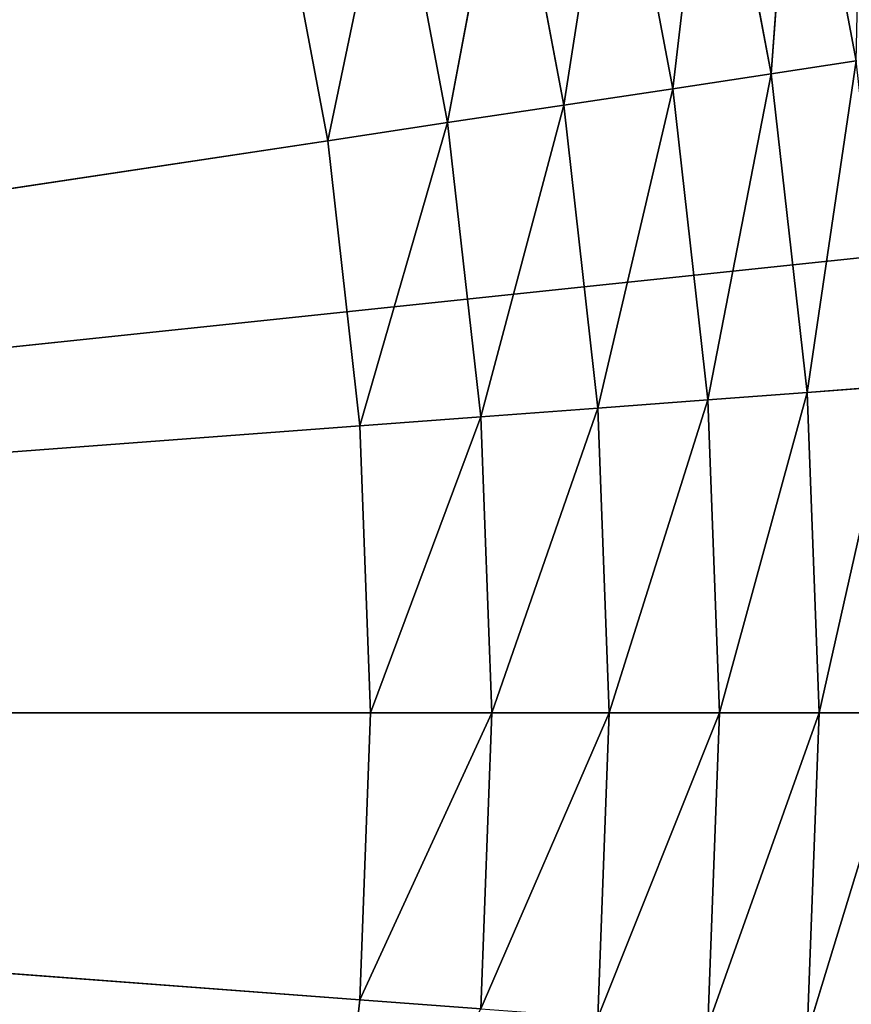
# Model space of a CAD drawing. Header units: centimetres. Extents: x 0.2 to 26.4, y 0 to 13.
# Tile 262 of 334: x 18.275 to 18.394, y 6.499 to 6.64. Entities that reach past the tile are written whole.
import ezdxf

# ---------------------------------------------------------------- set-up
doc = ezdxf.new("R2010")
doc.units = ezdxf.units.CM
doc.header["$LTSCALE"] = 2.54
doc.layers.get('0').update_dxf_attribs({"color": 13})

# ---------------------------------------------------------------- blocks, each defined once
blk = doc.blocks.new('Pojemnik na r_czniki papierowe CRESTO monta_ na_cienny.STL')
at = {"color": 0}
for p, q in [((18.38594, 6.67975, 18.01428), (18.38246, 6.63187, 18.02661)), ((18.38594, 6.67975, 18.01428), (18.38246, 6.63187, 18.02661)), ((18.38594, 6.67975, 18.01428), (18.39465, 6.63371, 18.01428)), ((18.38594, 6.67975, 18.01428), (18.39465, 6.63371, 18.01428)), ((18.37392, 6.67701, 18.02661), (18.36834, 6.62974, 18.0366)), ((18.37392, 6.67701, 18.02661), (18.36834, 6.62974, 18.0366)), ((18.37392, 6.67701, 18.02661), (18.38246, 6.63187, 18.02661)), ((18.37392, 6.67701, 18.02661), (18.38246, 6.63187, 18.02661)), ((18.36, 6.67383, 18.0366), (18.35272, 6.62739, 18.04397)), ((18.36, 6.67383, 18.0366), (18.35272, 6.62739, 18.04397)), ((18.36, 6.67383, 18.0366), (18.36834, 6.62974, 18.0366)), ((18.36, 6.67383, 18.0366), (18.36834, 6.62974, 18.0366)), ((18.3446, 6.67032, 18.04397), (18.33607, 6.62488, 18.04848)), ((18.3446, 6.67032, 18.04397), (18.33607, 6.62488, 18.04848)), ((18.3446, 6.67032, 18.04397), (18.35272, 6.62739, 18.04397)), ((18.3446, 6.67032, 18.04397), (18.35272, 6.62739, 18.04397)), ((18.32819, 6.66657, 18.04848), (18.3189, 6.62229, 18.05)), ((18.32819, 6.66657, 18.04848), (18.3189, 6.62229, 18.05)), ((18.32819, 6.66657, 18.04848), (18.33607, 6.62488, 18.04848)), ((18.32819, 6.66657, 18.04848), (18.33607, 6.62488, 18.04848)), ((18.3189, 6.62229, 18.05), (18.31126, 6.66271, 18.05)), ((18.3189, 6.62229, 18.05), (18.31126, 6.66271, 18.05)), ((18.38246, 6.63187, 18.02661), (18.39465, 6.63371, 18.01428)), ((18.38246, 6.63187, 18.02661), (18.39465, 6.63371, 18.01428)), ((18.39465, 6.63371, 18.01428), (18.38761, 6.58622, 18.02661)), ((18.39465, 6.63371, 18.01428), (18.38761, 6.58622, 18.02661)), ((18.36834, 6.62974, 18.0366), (18.38246, 6.63187, 18.02661)), ((18.36834, 6.62974, 18.0366), (18.38246, 6.63187, 18.02661)), ((18.38246, 6.63187, 18.02661), (18.37337, 6.58516, 18.0366)), ((18.38246, 6.63187, 18.02661), (18.37337, 6.58516, 18.0366)), ((18.38246, 6.63187, 18.02661), (18.38761, 6.58622, 18.02661)), ((18.38246, 6.63187, 18.02661), (18.38761, 6.58622, 18.02661)), ((18.35272, 6.62739, 18.04397), (18.36834, 6.62974, 18.0366)), ((18.35272, 6.62739, 18.04397), (18.36834, 6.62974, 18.0366)), ((18.36834, 6.62974, 18.0366), (18.35761, 6.58398, 18.04397)), ((18.36834, 6.62974, 18.0366), (18.35761, 6.58398, 18.04397)), ((18.36834, 6.62974, 18.0366), (18.37337, 6.58516, 18.0366)), ((18.36834, 6.62974, 18.0366), (18.37337, 6.58516, 18.0366)), ((18.33607, 6.62488, 18.04848), (18.35272, 6.62739, 18.04397)), ((18.33607, 6.62488, 18.04848), (18.35272, 6.62739, 18.04397)), ((18.35272, 6.62739, 18.04397), (18.34082, 6.58272, 18.04848)), ((18.35272, 6.62739, 18.04397), (18.34082, 6.58272, 18.04848)), ((18.35272, 6.62739, 18.04397), (18.35761, 6.58398, 18.04397)), ((18.35272, 6.62739, 18.04397), (18.35761, 6.58398, 18.04397)), ((18.3189, 6.62229, 18.05), (18.33607, 6.62488, 18.04848)), ((18.3189, 6.62229, 18.05), (18.33607, 6.62488, 18.04848)), ((18.33607, 6.62488, 18.04848), (18.32351, 6.58142, 18.05)), ((18.33607, 6.62488, 18.04848), (18.32351, 6.58142, 18.05)), ((18.33607, 6.62488, 18.04848), (18.34082, 6.58272, 18.04848)), ((18.33607, 6.62488, 18.04848), (18.34082, 6.58272, 18.04848)), ((18.3189, 6.62229, 18.05), (17.77505, 6.54032, 18.05)), ((18.3189, 6.62229, 18.05), (17.77505, 6.54032, 18.05)), ((18.32351, 6.58142, 18.05), (18.3189, 6.62229, 18.05)), ((18.32351, 6.58142, 18.05), (18.3189, 6.62229, 18.05)), ((18.42148, 6.60826, 17.55), (17.77505, 6.54032, 17.55)), ((18.42148, 6.60826, 17.55), (17.77505, 6.54032, 17.55)), ((18.37337, 6.58516, 18.0366), (18.38761, 6.58622, 18.02661)), ((18.37337, 6.58516, 18.0366), (18.38761, 6.58622, 18.02661)), ((18.37505, 6.54032, 18.0366), (18.38761, 6.58622, 18.02661)), ((18.37505, 6.54032, 18.0366), (18.38761, 6.58622, 18.02661)), ((18.38761, 6.58622, 18.02661), (18.3999, 6.58715, 18.01428)), ((18.38761, 6.58622, 18.02661), (18.3999, 6.58715, 18.01428)), ((18.38932, 6.54032, 18.02661), (18.38761, 6.58622, 18.02661)), ((18.38932, 6.54032, 18.02661), (18.38761, 6.58622, 18.02661)), ((18.38932, 6.54032, 18.02661), (18.3999, 6.58715, 18.01428)), ((18.38932, 6.54032, 18.02661), (18.3999, 6.58715, 18.01428)), ((18.35761, 6.58398, 18.04397), (18.37337, 6.58516, 18.0366)), ((18.35761, 6.58398, 18.04397), (18.37337, 6.58516, 18.0366)), ((18.35925, 6.54032, 18.04397), (18.37337, 6.58516, 18.0366)), ((18.35925, 6.54032, 18.04397), (18.37337, 6.58516, 18.0366)), ((18.37505, 6.54032, 18.0366), (18.37337, 6.58516, 18.0366)), ((18.37505, 6.54032, 18.0366), (18.37337, 6.58516, 18.0366)), ((18.34082, 6.58272, 18.04848), (18.35761, 6.58398, 18.04397)), ((18.34082, 6.58272, 18.04848), (18.35761, 6.58398, 18.04397)), ((18.34241, 6.54032, 18.04848), (18.35761, 6.58398, 18.04397)), ((18.34241, 6.54032, 18.04848), (18.35761, 6.58398, 18.04397)), ((18.35925, 6.54032, 18.04397), (18.35761, 6.58398, 18.04397)), ((18.35925, 6.54032, 18.04397), (18.35761, 6.58398, 18.04397)), ((18.32351, 6.58142, 18.05), (18.34082, 6.58272, 18.04848)), ((18.32351, 6.58142, 18.05), (18.34082, 6.58272, 18.04848)), ((18.32505, 6.54032, 18.05), (18.34082, 6.58272, 18.04848)), ((18.32505, 6.54032, 18.05), (18.34082, 6.58272, 18.04848)), ((18.34241, 6.54032, 18.04848), (18.34082, 6.58272, 18.04848)), ((18.34241, 6.54032, 18.04848), (18.34082, 6.58272, 18.04848)), ((18.32351, 6.58142, 18.05), (17.77505, 6.54032, 18.05)), ((18.32351, 6.58142, 18.05), (17.77505, 6.54032, 18.05)), ((18.32505, 6.54032, 18.05), (18.32351, 6.58142, 18.05)), ((18.32505, 6.54032, 18.05), (18.32351, 6.58142, 18.05)), ((18.32351, 6.49922, 18.05), (17.77505, 6.54032, 18.05)), ((18.32351, 6.49922, 18.05), (17.77505, 6.54032, 18.05)), ((18.32505, 6.54032, 18.05), (17.77505, 6.54032, 18.05)), ((18.32505, 6.54032, 18.05), (17.77505, 6.54032, 18.05)), ((18.42505, 6.54032, 17.55), (17.77505, 6.54032, 17.55)), ((18.42505, 6.54032, 17.55), (17.77505, 6.54032, 17.55)), ((18.32351, 6.49922, 18.05), (18.32505, 6.54032, 18.05)), ((18.32351, 6.49922, 18.05), (18.32505, 6.54032, 18.05)), ((18.32351, 6.49922, 18.05), (18.34241, 6.54032, 18.04848)), ((18.32351, 6.49922, 18.05), (18.34241, 6.54032, 18.04848)), ((18.34241, 6.54032, 18.04848), (18.32505, 6.54032, 18.05)), ((18.34241, 6.54032, 18.04848), (18.32505, 6.54032, 18.05)), ((18.34082, 6.49792, 18.04848), (18.34241, 6.54032, 18.04848)), ((18.34082, 6.49792, 18.04848), (18.34241, 6.54032, 18.04848)), ((18.34082, 6.49792, 18.04848), (18.35925, 6.54032, 18.04397)), ((18.34082, 6.49792, 18.04848), (18.35925, 6.54032, 18.04397)), ((18.35925, 6.54032, 18.04397), (18.34241, 6.54032, 18.04848)), ((18.35925, 6.54032, 18.04397), (18.34241, 6.54032, 18.04848)), ((18.35761, 6.49666, 18.04397), (18.35925, 6.54032, 18.04397)), ((18.35761, 6.49666, 18.04397), (18.35925, 6.54032, 18.04397)), ((18.35761, 6.49666, 18.04397), (18.37505, 6.54032, 18.0366)), ((18.35761, 6.49666, 18.04397), (18.37505, 6.54032, 18.0366)), ((18.37505, 6.54032, 18.0366), (18.35925, 6.54032, 18.04397)), ((18.37505, 6.54032, 18.0366), (18.35925, 6.54032, 18.04397)), ((18.37337, 6.49548, 18.0366), (18.37505, 6.54032, 18.0366)), ((18.37337, 6.49548, 18.0366), (18.37505, 6.54032, 18.0366)), ((18.37337, 6.49548, 18.0366), (18.38932, 6.54032, 18.02661)), ((18.37337, 6.49548, 18.0366), (18.38932, 6.54032, 18.02661)), ((18.38932, 6.54032, 18.02661), (18.37505, 6.54032, 18.0366)), ((18.38932, 6.54032, 18.02661), (18.37505, 6.54032, 18.0366)), ((18.38761, 6.49441, 18.02661), (18.38932, 6.54032, 18.02661)), ((18.38761, 6.49441, 18.02661), (18.38932, 6.54032, 18.02661)), ((18.38761, 6.49441, 18.02661), (18.40165, 6.54032, 18.01428)), ((18.38761, 6.49441, 18.02661), (18.40165, 6.54032, 18.01428)), ((18.40165, 6.54032, 18.01428), (18.38932, 6.54032, 18.02661)), ((18.40165, 6.54032, 18.01428), (18.38932, 6.54032, 18.02661)), ((18.3189, 6.45835, 18.05), (18.32351, 6.49922, 18.05)), ((18.3189, 6.45835, 18.05), (18.32351, 6.49922, 18.05)), ((18.34082, 6.49792, 18.04848), (18.32351, 6.49922, 18.05)), ((18.34082, 6.49792, 18.04848), (18.32351, 6.49922, 18.05))]:
    blk.add_line(p, q, dxfattribs=at)
mesh = blk.add_polyface(dxfattribs=at)
corners = [(26.17505, 13.04032, 17.55), (18.10394, 6.66003, 17.55), (18.11973, 6.6011, 17.55)]
mesh.append_faces([[corners[k] for k in face] for face in [(0, 1, 2)]], dxfattribs={"color": 0})
mesh = blk.add_polyface(dxfattribs=at)
corners = [(26.17505, 13.04032, 17.55), (18.11973, 6.6011, 17.55), (18.12505, 6.54032, 17.55)]
mesh.append_faces([[corners[k] for k in face] for face in [(0, 1, 2)]], dxfattribs={"color": 0})
mesh = blk.add_polyface(dxfattribs=at)
corners = [(26.17505, 13.04032, 17.55), (18.12505, 6.54032, 17.55), (26.17505, 0.04032, 17.55)]
mesh.append_faces([[corners[k] for k in face] for face in [(0, 1, 2)]], dxfattribs={"color": 0})
mesh = blk.add_polyface(dxfattribs=at)
corners = [(24.97505, 12.84032, 17.45), (18.11973, 6.6011, 17.45), (18.10394, 6.66003, 17.45)]
mesh.append_faces([[corners[k] for k in face] for face in [(0, 1, 2)]], dxfattribs={"color": 0})
mesh = blk.add_polyface(dxfattribs=at)
corners = [(24.97505, 12.84032, 17.45), (18.12505, 6.54032, 17.45), (18.11973, 6.6011, 17.45)]
mesh.append_faces([[corners[k] for k in face] for face in [(0, 1, 2)]], dxfattribs={"color": 0})
mesh = blk.add_polyface(dxfattribs=at)
corners = [(26.17505, 0.04032, 17.45), (18.12505, 6.54032, 17.45), (24.97505, 12.84032, 17.45)]
mesh.append_faces([[corners[k] for k in face] for face in [(0, 1, 2)]], dxfattribs={"color": 0})
mesh = blk.add_polyface(dxfattribs=at)
corners = [(18.30091, 6.92238, 17.55), (17.77505, 6.54032, 17.55), (18.25809, 6.97525, 17.55)]
mesh.append_faces([[corners[k] for k in face] for face in [(0, 1, 2)]], dxfattribs={"color": 0})
mesh = blk.add_polyface(dxfattribs=at)
corners = [(18.33796, 6.86532, 17.55), (17.77505, 6.54032, 17.55), (18.30091, 6.92238, 17.55)]
mesh.append_faces([[corners[k] for k in face] for face in [(0, 1, 2)]], dxfattribs={"color": 0})
mesh = blk.add_polyface(dxfattribs=at)
corners = [(18.36885, 6.8047, 17.55), (17.77505, 6.54032, 17.55), (18.33796, 6.86532, 17.55)]
mesh.append_faces([[corners[k] for k in face] for face in [(0, 1, 2)]], dxfattribs={"color": 0})
mesh = blk.add_polyface(dxfattribs=at)
corners = [(18.39323, 6.74118, 17.55), (17.77505, 6.54032, 17.55), (18.36885, 6.8047, 17.55)]
mesh.append_faces([[corners[k] for k in face] for face in [(0, 1, 2)]], dxfattribs={"color": 0})
mesh = blk.add_polyface(dxfattribs=at)
corners = [(18.28703, 6.74126, 18.05), (18.27058, 6.77896, 18.05), (17.77505, 6.54032, 18.05)]
mesh.append_faces([[corners[k] for k in face] for face in [(0, 1, 2)]], dxfattribs={"color": 0})
mesh = blk.add_polyface(dxfattribs=at)
corners = [(18.30061, 6.70243, 18.05), (18.28703, 6.74126, 18.05), (17.77505, 6.54032, 18.05)]
mesh.append_faces([[corners[k] for k in face] for face in [(0, 1, 2)]], dxfattribs={"color": 0})
mesh = blk.add_polyface(dxfattribs=at)
corners = [(18.41084, 6.67546, 17.55), (17.77505, 6.54032, 17.55), (18.39323, 6.74118, 17.55)]
mesh.append_faces([[corners[k] for k in face] for face in [(0, 1, 2)]], dxfattribs={"color": 0})
mesh = blk.add_polyface(dxfattribs=at)
corners = [(18.31126, 6.66271, 18.05), (18.30061, 6.70243, 18.05), (17.77505, 6.54032, 18.05)]
mesh.append_faces([[corners[k] for k in face] for face in [(0, 1, 2)]], dxfattribs={"color": 0})
mesh = blk.add_polyface(dxfattribs=at)
corners = [(18.39569, 6.68198, 18), (18.38594, 6.67975, 18.01428), (18.39465, 6.63371, 18.01428)]
mesh.append_faces([[corners[k] for k in face] for face in [(0, 1, 2)]], dxfattribs={"color": 0})
mesh = blk.add_polyface(dxfattribs=at)
corners = [(18.38594, 6.67975, 18.01428), (18.37392, 6.67701, 18.02661), (18.38246, 6.63187, 18.02661)]
mesh.append_faces([[corners[k] for k in face] for face in [(0, 1, 2)]], dxfattribs={"color": 0})
mesh = blk.add_polyface(dxfattribs=at)
corners = [(18.39465, 6.63371, 18.01428), (18.38594, 6.67975, 18.01428), (18.38246, 6.63187, 18.02661)]
mesh.append_faces([[corners[k] for k in face] for face in [(0, 1, 2)]], dxfattribs={"color": 0})
mesh = blk.add_polyface(dxfattribs=at)
corners = [(18.37392, 6.67701, 18.02661), (18.36, 6.67383, 18.0366), (18.36834, 6.62974, 18.0366)]
mesh.append_faces([[corners[k] for k in face] for face in [(0, 1, 2)]], dxfattribs={"color": 0})
mesh = blk.add_polyface(dxfattribs=at)
corners = [(18.38246, 6.63187, 18.02661), (18.37392, 6.67701, 18.02661), (18.36834, 6.62974, 18.0366)]
mesh.append_faces([[corners[k] for k in face] for face in [(0, 1, 2)]], dxfattribs={"color": 0})
mesh = blk.add_polyface(dxfattribs=at)
corners = [(18.42148, 6.60826, 17.55), (17.77505, 6.54032, 17.55), (18.41084, 6.67546, 17.55)]
mesh.append_faces([[corners[k] for k in face] for face in [(0, 1, 2)]], dxfattribs={"color": 0})
mesh = blk.add_polyface(dxfattribs=at)
corners = [(18.36, 6.67383, 18.0366), (18.3446, 6.67032, 18.04397), (18.35272, 6.62739, 18.04397)]
mesh.append_faces([[corners[k] for k in face] for face in [(0, 1, 2)]], dxfattribs={"color": 0})
mesh = blk.add_polyface(dxfattribs=at)
corners = [(18.36834, 6.62974, 18.0366), (18.36, 6.67383, 18.0366), (18.35272, 6.62739, 18.04397)]
mesh.append_faces([[corners[k] for k in face] for face in [(0, 1, 2)]], dxfattribs={"color": 0})
mesh = blk.add_polyface(dxfattribs=at)
corners = [(18.3446, 6.67032, 18.04397), (18.32819, 6.66657, 18.04848), (18.33607, 6.62488, 18.04848)]
mesh.append_faces([[corners[k] for k in face] for face in [(0, 1, 2)]], dxfattribs={"color": 0})
mesh = blk.add_polyface(dxfattribs=at)
corners = [(18.35272, 6.62739, 18.04397), (18.3446, 6.67032, 18.04397), (18.33607, 6.62488, 18.04848)]
mesh.append_faces([[corners[k] for k in face] for face in [(0, 1, 2)]], dxfattribs={"color": 0})
mesh = blk.add_polyface(dxfattribs=at)
corners = [(18.32819, 6.66657, 18.04848), (18.31126, 6.66271, 18.05), (18.3189, 6.62229, 18.05)]
mesh.append_faces([[corners[k] for k in face] for face in [(0, 1, 2)]], dxfattribs={"color": 0})
mesh = blk.add_polyface(dxfattribs=at)
corners = [(18.33607, 6.62488, 18.04848), (18.32819, 6.66657, 18.04848), (18.3189, 6.62229, 18.05)]
mesh.append_faces([[corners[k] for k in face] for face in [(0, 1, 2)]], dxfattribs={"color": 0})
mesh = blk.add_polyface(dxfattribs=at)
corners = [(18.3189, 6.62229, 18.05), (18.31126, 6.66271, 18.05), (17.77505, 6.54032, 18.05)]
mesh.append_faces([[corners[k] for k in face] for face in [(0, 1, 2)]], dxfattribs={"color": 0})
mesh = blk.add_polyface(dxfattribs=at)
corners = [(18.39465, 6.63371, 18.01428), (18.38246, 6.63187, 18.02661), (18.38761, 6.58622, 18.02661)]
mesh.append_faces([[corners[k] for k in face] for face in [(0, 1, 2)]], dxfattribs={"color": 0})
mesh = blk.add_polyface(dxfattribs=at)
corners = [(18.3999, 6.58715, 18.01428), (18.39465, 6.63371, 18.01428), (18.38761, 6.58622, 18.02661)]
mesh.append_faces([[corners[k] for k in face] for face in [(0, 1, 2)]], dxfattribs={"color": 0})
mesh = blk.add_polyface(dxfattribs=at)
corners = [(18.38246, 6.63187, 18.02661), (18.36834, 6.62974, 18.0366), (18.37337, 6.58516, 18.0366)]
mesh.append_faces([[corners[k] for k in face] for face in [(0, 1, 2)]], dxfattribs={"color": 0})
mesh = blk.add_polyface(dxfattribs=at)
corners = [(18.38761, 6.58622, 18.02661), (18.38246, 6.63187, 18.02661), (18.37337, 6.58516, 18.0366)]
mesh.append_faces([[corners[k] for k in face] for face in [(0, 1, 2)]], dxfattribs={"color": 0})
mesh = blk.add_polyface(dxfattribs=at)
corners = [(18.36834, 6.62974, 18.0366), (18.35272, 6.62739, 18.04397), (18.35761, 6.58398, 18.04397)]
mesh.append_faces([[corners[k] for k in face] for face in [(0, 1, 2)]], dxfattribs={"color": 0})
mesh = blk.add_polyface(dxfattribs=at)
corners = [(18.37337, 6.58516, 18.0366), (18.36834, 6.62974, 18.0366), (18.35761, 6.58398, 18.04397)]
mesh.append_faces([[corners[k] for k in face] for face in [(0, 1, 2)]], dxfattribs={"color": 0})
mesh = blk.add_polyface(dxfattribs=at)
corners = [(18.35272, 6.62739, 18.04397), (18.33607, 6.62488, 18.04848), (18.34082, 6.58272, 18.04848)]
mesh.append_faces([[corners[k] for k in face] for face in [(0, 1, 2)]], dxfattribs={"color": 0})
mesh = blk.add_polyface(dxfattribs=at)
corners = [(18.35761, 6.58398, 18.04397), (18.35272, 6.62739, 18.04397), (18.34082, 6.58272, 18.04848)]
mesh.append_faces([[corners[k] for k in face] for face in [(0, 1, 2)]], dxfattribs={"color": 0})
mesh = blk.add_polyface(dxfattribs=at)
corners = [(18.33607, 6.62488, 18.04848), (18.3189, 6.62229, 18.05), (18.32351, 6.58142, 18.05)]
mesh.append_faces([[corners[k] for k in face] for face in [(0, 1, 2)]], dxfattribs={"color": 0})
mesh = blk.add_polyface(dxfattribs=at)
corners = [(18.34082, 6.58272, 18.04848), (18.33607, 6.62488, 18.04848), (18.32351, 6.58142, 18.05)]
mesh.append_faces([[corners[k] for k in face] for face in [(0, 1, 2)]], dxfattribs={"color": 0})
mesh = blk.add_polyface(dxfattribs=at)
corners = [(18.32351, 6.58142, 18.05), (18.3189, 6.62229, 18.05), (17.77505, 6.54032, 18.05)]
mesh.append_faces([[corners[k] for k in face] for face in [(0, 1, 2)]], dxfattribs={"color": 0})
mesh = blk.add_polyface(dxfattribs=at)
corners = [(18.42505, 6.54032, 17.55), (17.77505, 6.54032, 17.55), (18.42148, 6.60826, 17.55)]
mesh.append_faces([[corners[k] for k in face] for face in [(0, 1, 2)]], dxfattribs={"color": 0})
mesh = blk.add_polyface(dxfattribs=at)
corners = [(18.38761, 6.58622, 18.02661), (18.37337, 6.58516, 18.0366), (18.37505, 6.54032, 18.0366)]
mesh.append_faces([[corners[k] for k in face] for face in [(0, 1, 2)]], dxfattribs={"color": 0})
mesh = blk.add_polyface(dxfattribs=at)
corners = [(18.38932, 6.54032, 18.02661), (18.38761, 6.58622, 18.02661), (18.37505, 6.54032, 18.0366)]
mesh.append_faces([[corners[k] for k in face] for face in [(0, 1, 2)]], dxfattribs={"color": 0})
mesh = blk.add_polyface(dxfattribs=at)
corners = [(18.3999, 6.58715, 18.01428), (18.38761, 6.58622, 18.02661), (18.38932, 6.54032, 18.02661)]
mesh.append_faces([[corners[k] for k in face] for face in [(0, 1, 2)]], dxfattribs={"color": 0})
mesh = blk.add_polyface(dxfattribs=at)
corners = [(18.3999, 6.58715, 18.01428), (18.38932, 6.54032, 18.02661), (18.40165, 6.54032, 18.01428)]
mesh.append_faces([[corners[k] for k in face] for face in [(0, 1, 2)]], dxfattribs={"color": 0})
mesh = blk.add_polyface(dxfattribs=at)
corners = [(18.37337, 6.58516, 18.0366), (18.35761, 6.58398, 18.04397), (18.35925, 6.54032, 18.04397)]
mesh.append_faces([[corners[k] for k in face] for face in [(0, 1, 2)]], dxfattribs={"color": 0})
mesh = blk.add_polyface(dxfattribs=at)
corners = [(18.37505, 6.54032, 18.0366), (18.37337, 6.58516, 18.0366), (18.35925, 6.54032, 18.04397)]
mesh.append_faces([[corners[k] for k in face] for face in [(0, 1, 2)]], dxfattribs={"color": 0})
mesh = blk.add_polyface(dxfattribs=at)
corners = [(18.35761, 6.58398, 18.04397), (18.34082, 6.58272, 18.04848), (18.34241, 6.54032, 18.04848)]
mesh.append_faces([[corners[k] for k in face] for face in [(0, 1, 2)]], dxfattribs={"color": 0})
mesh = blk.add_polyface(dxfattribs=at)
corners = [(18.35925, 6.54032, 18.04397), (18.35761, 6.58398, 18.04397), (18.34241, 6.54032, 18.04848)]
mesh.append_faces([[corners[k] for k in face] for face in [(0, 1, 2)]], dxfattribs={"color": 0})
mesh = blk.add_polyface(dxfattribs=at)
corners = [(18.34082, 6.58272, 18.04848), (18.32351, 6.58142, 18.05), (18.32505, 6.54032, 18.05)]
mesh.append_faces([[corners[k] for k in face] for face in [(0, 1, 2)]], dxfattribs={"color": 0})
mesh = blk.add_polyface(dxfattribs=at)
corners = [(18.34241, 6.54032, 18.04848), (18.34082, 6.58272, 18.04848), (18.32505, 6.54032, 18.05)]
mesh.append_faces([[corners[k] for k in face] for face in [(0, 1, 2)]], dxfattribs={"color": 0})
mesh = blk.add_polyface(dxfattribs=at)
corners = [(18.32505, 6.54032, 18.05), (18.32351, 6.58142, 18.05), (17.77505, 6.54032, 18.05)]
mesh.append_faces([[corners[k] for k in face] for face in [(0, 1, 2)]], dxfattribs={"color": 0})
mesh = blk.add_polyface(dxfattribs=at)
corners = [(18.32351, 6.49922, 18.05), (17.77505, 6.54032, 18.05), (18.3189, 6.45835, 18.05)]
mesh.append_faces([[corners[k] for k in face] for face in [(0, 1, 2)]], dxfattribs={"color": 0})
mesh = blk.add_polyface(dxfattribs=at)
corners = [(18.32505, 6.54032, 18.05), (17.77505, 6.54032, 18.05), (18.32351, 6.49922, 18.05)]
mesh.append_faces([[corners[k] for k in face] for face in [(0, 1, 2)]], dxfattribs={"color": 0})
mesh = blk.add_polyface(dxfattribs=at)
corners = [(18.30061, 6.3782, 18.05), (17.77505, 6.54032, 18.05), (18.28703, 6.33938, 18.05)]
mesh.append_faces([[corners[k] for k in face] for face in [(0, 1, 2)]], dxfattribs={"color": 0})
mesh = blk.add_polyface(dxfattribs=at)
corners = [(18.31126, 6.41793, 18.05), (17.77505, 6.54032, 18.05), (18.30061, 6.3782, 18.05)]
mesh.append_faces([[corners[k] for k in face] for face in [(0, 1, 2)]], dxfattribs={"color": 0})
mesh = blk.add_polyface(dxfattribs=at)
corners = [(18.3189, 6.45835, 18.05), (17.77505, 6.54032, 18.05), (18.31126, 6.41793, 18.05)]
mesh.append_faces([[corners[k] for k in face] for face in [(0, 1, 2)]], dxfattribs={"color": 0})
mesh = blk.add_polyface(dxfattribs=at)
corners = [(18.28703, 6.33938, 18.05), (17.77505, 6.54032, 18.05), (18.27058, 6.30168, 18.05)]
mesh.append_faces([[corners[k] for k in face] for face in [(0, 1, 2)]], dxfattribs={"color": 0})
mesh = blk.add_polyface(dxfattribs=at)
corners = [(18.42505, 6.54032, 17.55), (18.42148, 6.47238, 17.55), (17.77505, 6.54032, 17.55)]
mesh.append_faces([[corners[k] for k in face] for face in [(0, 1, 2)]], dxfattribs={"color": 0})
mesh = blk.add_polyface(dxfattribs=at)
corners = [(18.36885, 6.27594, 17.55), (18.33796, 6.21532, 17.55), (17.77505, 6.54032, 17.55)]
mesh.append_faces([[corners[k] for k in face] for face in [(0, 1, 2)]], dxfattribs={"color": 0})
mesh = blk.add_polyface(dxfattribs=at)
corners = [(18.33796, 6.21532, 17.55), (18.30091, 6.15826, 17.55), (17.77505, 6.54032, 17.55)]
mesh.append_faces([[corners[k] for k in face] for face in [(0, 1, 2)]], dxfattribs={"color": 0})
mesh = blk.add_polyface(dxfattribs=at)
corners = [(18.30091, 6.15826, 17.55), (18.25809, 6.10538, 17.55), (17.77505, 6.54032, 17.55)]
mesh.append_faces([[corners[k] for k in face] for face in [(0, 1, 2)]], dxfattribs={"color": 0})
mesh = blk.add_polyface(dxfattribs=at)
corners = [(18.42148, 6.47238, 17.55), (18.41084, 6.40518, 17.55), (17.77505, 6.54032, 17.55)]
mesh.append_faces([[corners[k] for k in face] for face in [(0, 1, 2)]], dxfattribs={"color": 0})
mesh = blk.add_polyface(dxfattribs=at)
corners = [(18.41084, 6.40518, 17.55), (18.39323, 6.33946, 17.55), (17.77505, 6.54032, 17.55)]
mesh.append_faces([[corners[k] for k in face] for face in [(0, 1, 2)]], dxfattribs={"color": 0})
mesh = blk.add_polyface(dxfattribs=at)
corners = [(18.39323, 6.33946, 17.55), (18.36885, 6.27594, 17.55), (17.77505, 6.54032, 17.55)]
mesh.append_faces([[corners[k] for k in face] for face in [(0, 1, 2)]], dxfattribs={"color": 0})
mesh = blk.add_polyface(dxfattribs=at)
corners = [(26.17505, 0.04032, 17.45), (18.11973, 6.47954, 17.45), (18.12505, 6.54032, 17.45)]
mesh.append_faces([[corners[k] for k in face] for face in [(0, 1, 2)]], dxfattribs={"color": 0})
mesh = blk.add_polyface(dxfattribs=at)
corners = [(26.17505, 0.04032, 17.55), (18.12505, 6.54032, 17.55), (18.11973, 6.47954, 17.55)]
mesh.append_faces([[corners[k] for k in face] for face in [(0, 1, 2)]], dxfattribs={"color": 0})
mesh = blk.add_polyface(dxfattribs=at)
corners = [(18.34241, 6.54032, 18.04848), (18.32505, 6.54032, 18.05), (18.32351, 6.49922, 18.05)]
mesh.append_faces([[corners[k] for k in face] for face in [(0, 1, 2)]], dxfattribs={"color": 0})
mesh = blk.add_polyface(dxfattribs=at)
corners = [(18.34241, 6.54032, 18.04848), (18.32351, 6.49922, 18.05), (18.34082, 6.49792, 18.04848)]
mesh.append_faces([[corners[k] for k in face] for face in [(0, 1, 2)]], dxfattribs={"color": 0})
mesh = blk.add_polyface(dxfattribs=at)
corners = [(18.35925, 6.54032, 18.04397), (18.34241, 6.54032, 18.04848), (18.34082, 6.49792, 18.04848)]
mesh.append_faces([[corners[k] for k in face] for face in [(0, 1, 2)]], dxfattribs={"color": 0})
mesh = blk.add_polyface(dxfattribs=at)
corners = [(18.35925, 6.54032, 18.04397), (18.34082, 6.49792, 18.04848), (18.35761, 6.49666, 18.04397)]
mesh.append_faces([[corners[k] for k in face] for face in [(0, 1, 2)]], dxfattribs={"color": 0})
mesh = blk.add_polyface(dxfattribs=at)
corners = [(18.37505, 6.54032, 18.0366), (18.35925, 6.54032, 18.04397), (18.35761, 6.49666, 18.04397)]
mesh.append_faces([[corners[k] for k in face] for face in [(0, 1, 2)]], dxfattribs={"color": 0})
mesh = blk.add_polyface(dxfattribs=at)
corners = [(18.37505, 6.54032, 18.0366), (18.35761, 6.49666, 18.04397), (18.37337, 6.49548, 18.0366)]
mesh.append_faces([[corners[k] for k in face] for face in [(0, 1, 2)]], dxfattribs={"color": 0})
mesh = blk.add_polyface(dxfattribs=at)
corners = [(18.38932, 6.54032, 18.02661), (18.37505, 6.54032, 18.0366), (18.37337, 6.49548, 18.0366)]
mesh.append_faces([[corners[k] for k in face] for face in [(0, 1, 2)]], dxfattribs={"color": 0})
mesh = blk.add_polyface(dxfattribs=at)
corners = [(18.38932, 6.54032, 18.02661), (18.37337, 6.49548, 18.0366), (18.38761, 6.49441, 18.02661)]
mesh.append_faces([[corners[k] for k in face] for face in [(0, 1, 2)]], dxfattribs={"color": 0})
mesh = blk.add_polyface(dxfattribs=at)
corners = [(18.38932, 6.54032, 18.02661), (18.38761, 6.49441, 18.02661), (18.40165, 6.54032, 18.01428)]
mesh.append_faces([[corners[k] for k in face] for face in [(0, 1, 2)]], dxfattribs={"color": 0})
mesh = blk.add_polyface(dxfattribs=at)
corners = [(18.40165, 6.54032, 18.01428), (18.38761, 6.49441, 18.02661), (18.3999, 6.49349, 18.01428)]
mesh.append_faces([[corners[k] for k in face] for face in [(0, 1, 2)]], dxfattribs={"color": 0})
mesh = blk.add_polyface(dxfattribs=at)
corners = [(18.34082, 6.49792, 18.04848), (18.32351, 6.49922, 18.05), (18.3189, 6.45835, 18.05)]
mesh.append_faces([[corners[k] for k in face] for face in [(0, 1, 2)]], dxfattribs={"color": 0})

msp = doc.modelspace()

# ---------------------------------------------------------------- block references
at = {"color": 0}
msp.add_blockref('Pojemnik na r_czniki papierowe CRESTO monta_ na_cienny.STL', (0, 0), dxfattribs=at)

doc.saveas('drawing.dxf')
